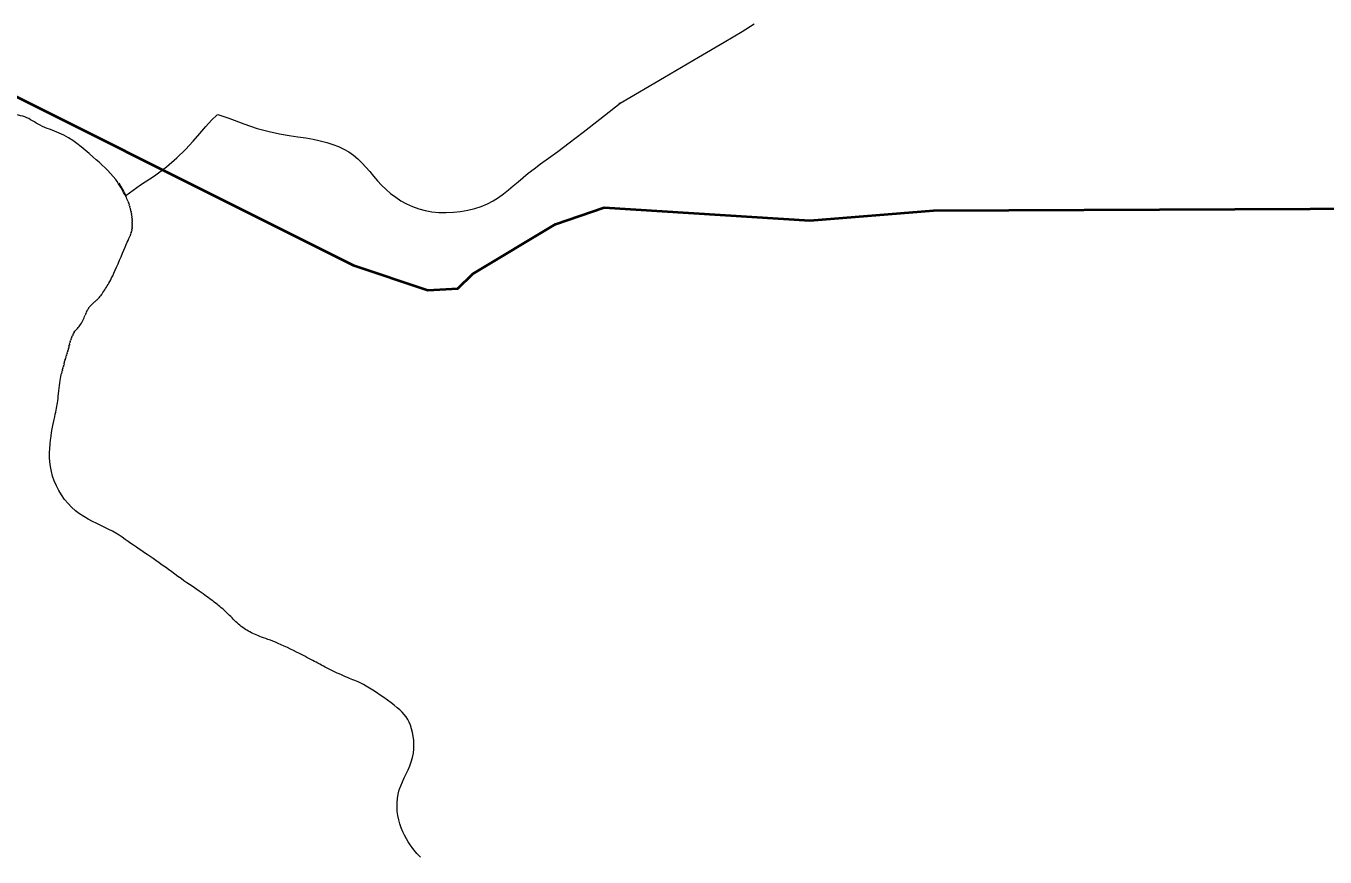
# Model space of a CAD drawing. Extents: x 553962 to 842807, y 8883888 to 9032388.
# Drawn here: x 602549 to 604455, y 8911390 to 8912608 of the extents above; entities that cross this region are included whole.
import ezdxf

# ---------------------------------------------------------------- set-up
doc = ezdxf.new("R2010")
doc.units = 0
doc.header["$LTSCALE"] = 150
doc.layers.add('6', color=7, linetype='Continuous', lineweight=13)

msp = doc.modelspace()

# ---------------------------------------------------------------- linework, layer by layer
at = {"layer": '6'}
for p, q in [((602698.9, 8912351.2), (602699.6, 8912349.5)), ((602700.2, 8912347.9), (602699.6, 8912349.5)), ((602700.2, 8912347.9), (602700.7, 8912346.3)), ((602701.2, 8912344.7), (602700.7, 8912346.3)), ((602701.2, 8912344.7), (602701.7, 8912343)), ((602702.2, 8912341.2), (602701.7, 8912343)), ((602702.2, 8912341.2), (602702.7, 8912339.4)), ((602703.1, 8912337.5), (602702.7, 8912339.4)), ((602703.1, 8912337.5), (602703.5, 8912335.6)), ((602703.9, 8912333.6), (602703.5, 8912335.6)), ((602703.9, 8912333.6), (602704.2, 8912331.7)), ((602704.5, 8912329.8), (602704.2, 8912331.7)), ((602704.5, 8912329.8), (602704.7, 8912328)), ((602704.9, 8912326.2), (602704.7, 8912328)), ((602704.9, 8912326.2), (602705.1, 8912324.6)), ((602705.1, 8912323), (602705.1, 8912324.6)), ((602705.1, 8912323), (602705.2, 8912321.4)), ((602702.6, 8912302.4), (602703.2, 8912304.1)), ((602703.7, 8912305.7), (602703.2, 8912304.1)), ((602703.7, 8912305.7), (602704, 8912307.2)), ((602704.3, 8912308.7), (602704, 8912307.2)), ((602704.3, 8912308.7), (602704.6, 8912310.1)), ((602704.8, 8912311.5), (602704.6, 8912310.1)), ((602704.8, 8912311.5), (602704.9, 8912312.9)), ((602705, 8912314.3), (602704.9, 8912312.9)), ((602705, 8912314.3), (602705.1, 8912315.7)), ((602705.1, 8912317.1), (602705.2, 8912318.5)), ((602705.1, 8912317.1), (602705.1, 8912315.7)), ((602705.2, 8912319.9), (602705.2, 8912321.4)), ((602705.2, 8912319.9), (602705.2, 8912318.5)), ((602702.6, 8912302.4), (602701.9, 8912300.7)), ((602653.5, 8912207), (602654.4, 8912207.8)), ((602655.2, 8912208.8), (602654.4, 8912207.8)), ((602655.2, 8912208.8), (602656.2, 8912209.8)), ((602657.2, 8912211.1), (602656.2, 8912209.8)), ((602657.2, 8912211.1), (602658.3, 8912212.5)), ((602659.5, 8912214.1), (602658.3, 8912212.5)), ((602638.2, 8912189.3), (602637.5, 8912187.8)), ((602638.2, 8912189.3), (602638.9, 8912190.7)), ((602639.6, 8912192), (602638.9, 8912190.7)), ((602639.6, 8912192), (602640.2, 8912193.2)), ((602641, 8912194.3), (602640.2, 8912193.2)), ((602641, 8912194.3), (602641.7, 8912195.4)), ((602642.5, 8912196.5), (602641.7, 8912195.4)), ((602642.5, 8912196.5), (602643.4, 8912197.5)), ((602644.3, 8912198.6), (602643.4, 8912197.5)), ((602644.3, 8912198.6), (602645.3, 8912199.6)), ((602646.3, 8912200.5), (602645.3, 8912199.6)), ((602646.3, 8912200.5), (602647.3, 8912201.5)), ((602648.3, 8912202.3), (602647.3, 8912201.5)), ((602648.3, 8912202.3), (602649.2, 8912203.2)), ((602650.2, 8912204), (602649.2, 8912203.2)), ((602650.2, 8912204), (602651.1, 8912204.8)), ((602651.9, 8912205.5), (602651.1, 8912204.8)), ((602651.9, 8912205.5), (602652.7, 8912206.2)), ((602653.5, 8912207), (602652.7, 8912206.2)), ((602636.8, 8912186.1), (602636, 8912184.3)), ((602636.8, 8912186.1), (602637.5, 8912187.8)), ((602615.3, 8912149.1), (602615.9, 8912150.9)), ((602616.6, 8912152.7), (602615.9, 8912150.9)), ((602616.6, 8912152.7), (602617.4, 8912154.4)), ((602618.2, 8912156.1), (602617.4, 8912154.4)), ((602618.2, 8912156.1), (602619.1, 8912157.7)), ((602620.1, 8912159.3), (602619.1, 8912157.7)), ((602620.1, 8912159.3), (602621.1, 8912160.7)), ((602622.2, 8912162.1), (602621.1, 8912160.7)), ((602622.2, 8912162.1), (602623.4, 8912163.4)), ((602624.6, 8912164.8), (602623.4, 8912163.4)), ((602624.6, 8912164.8), (602625.8, 8912166.2)), ((602627, 8912167.6), (602625.8, 8912166.2)), ((602610.6, 8912132), (602610.2, 8912130.4)), ((602610.6, 8912132), (602611.1, 8912133.6)), ((602611.5, 8912135.3), (602611.1, 8912133.6)), ((602611.5, 8912135.3), (602611.9, 8912136.9)), ((602612.3, 8912138.6), (602611.9, 8912136.9)), ((602612.3, 8912138.6), (602612.8, 8912140.3)), ((602613.2, 8912142), (602612.8, 8912140.3)), ((602613.2, 8912142), (602613.7, 8912143.7)), ((602614.2, 8912145.5), (602613.7, 8912143.7)), ((602614.2, 8912145.5), (602614.7, 8912147.3)), ((602615.3, 8912149.1), (602614.7, 8912147.3)), ((602605, 8912112.8), (602604.6, 8912111.2)), ((602605, 8912112.8), (602605.4, 8912114.4)), ((602605.8, 8912116), (602605.4, 8912114.4)), ((602605.8, 8912116), (602606.2, 8912117.7)), ((602606.7, 8912119.3), (602606.2, 8912117.7)), ((602606.7, 8912119.3), (602607.1, 8912120.9)), ((602607.6, 8912122.5), (602607.1, 8912120.9)), ((602607.6, 8912122.5), (602608.1, 8912124.1)), ((602608.6, 8912125.6), (602608.1, 8912124.1)), ((602608.6, 8912125.6), (602609.2, 8912127.2)), ((602609.7, 8912128.8), (602609.2, 8912127.2)), ((602609.7, 8912128.8), (602610.2, 8912130.4)), ((602601.7, 8912100.7), (602601.3, 8912098.8)), ((602601.7, 8912100.7), (602602.2, 8912102.3)), ((602602.6, 8912103.8), (602602.2, 8912102.3)), ((602602.6, 8912103.8), (602603, 8912105.2)), ((602603.4, 8912106.7), (602603, 8912105.2)), ((602603.4, 8912106.7), (602603.8, 8912108.1)), ((602604.2, 8912109.7), (602603.8, 8912108.1)), ((602604.2, 8912109.7), (602604.6, 8912111.2))]:
    msp.add_line(p, q, dxfattribs=at)
for points in [[(603107.6, 8912347.6), (603116.3, 8912343.7), (603125.4, 8912340.4), (603134.9, 8912337.8), (603144.8, 8912336), (603155.1, 8912334.9), (603165.7, 8912334.6), (603176.3, 8912335.1), (603186.9, 8912336.2), (603197.4, 8912338.1), (603207.5, 8912340.7), (603217.2, 8912343.8), (603226.2, 8912347.6), (603234.6, 8912352), (603242.4, 8912356.9), (603249.8, 8912362.2), (603256.9, 8912367.9), (603264, 8912373.8), (603271.1, 8912380), (603278.5, 8912386.3), (603286.2, 8912392.7), (603294.7, 8912399.1), (603304.2, 8912406.1), (603315.6, 8912414.4), (603329.4, 8912424.5), (603346.2, 8912437), (603366.6, 8912452.6), (603391.2, 8912471.8), (603420.7, 8912495.4), (603419.2, 8912494.7), (603420.7, 8912495.4), (603485.8, 8912533.3), (603536, 8912562.7), (603573.3, 8912584.7), (603599.8, 8912600.5), (603617.6, 8912611.4)], [(602695.7, 8912359.7), (602717.1, 8912375.4), (602737.7, 8912388.6), (602755.3, 8912401.8), (602770.4, 8912414.8), (602783.3, 8912427.4), (602794.4, 8912439.4), (602804.3, 8912450.7), (602813.2, 8912461), (602821.6, 8912470.2), (602829.9, 8912478), (602830.8, 8912478.8), (602847, 8912473.3), (602868.9, 8912464.7), (602888.4, 8912458.2), (602905.8, 8912453.4), (602921.3, 8912450), (602935.3, 8912447.6), (602948, 8912445.8), (602959.7, 8912444.1), (602970.6, 8912442.2), (602980.9, 8912440.1), (602990.5, 8912437.7), (602999.5, 8912434.8), (603007.9, 8912431.6), (603015.7, 8912427.9), (603023, 8912423.6), (603029.8, 8912418.8), (603036.1, 8912413.4), (603042.1, 8912407.5), (603047.9, 8912401.3), (603053.5, 8912394.8), (603059.2, 8912388.1), (603065, 8912381.4), (603071, 8912374.9), (603077.4, 8912368.6), (603084.2, 8912362.7), (603091.6, 8912357.2), (603099.3, 8912352.1), (603107.6, 8912347.6)], [(602685.3, 8912378.1), (602686.7, 8912375.8), (602688.1, 8912373.5), (602689.5, 8912371), (602690.8, 8912368.6), (602692.1, 8912366.1), (602693.3, 8912363.6), (602694.5, 8912361.2), (602695.5, 8912358.9)], [(602698.9, 8912351.2), (602698.2, 8912352.9), (602697.4, 8912354.8), (602696.5, 8912356.7), (602695.5, 8912358.9)], [(602659.5, 8912214.1), (602660.8, 8912215.8), (602662.1, 8912217.6), (602663.4, 8912219.5), (602664.7, 8912221.5), (602666, 8912223.4), (602667.3, 8912225.4), (602668.5, 8912227.3), (602669.7, 8912229.3), (602670.9, 8912231.4), (602672.2, 8912233.6), (602673.5, 8912236.1), (602674.9, 8912239), (602676.5, 8912242.2), (602678.2, 8912245.9), (602680.1, 8912250.2), (602682.1, 8912254.9), (602684.3, 8912259.8), (602686.5, 8912264.9), (602688.7, 8912270), (602690.8, 8912275), (602692.8, 8912279.7), (602694.7, 8912284), (602696.3, 8912287.8), (602697.8, 8912291.1), (602699.1, 8912293.9), (602700.2, 8912296.5), (602701.1, 8912298.7), (602701.9, 8912300.7)], [(602627, 8912167.6), (602628.2, 8912169.1), (602629.4, 8912170.8), (602630.5, 8912172.6), (602631.5, 8912174.4), (602632.5, 8912176.4), (602633.5, 8912178.4), (602634.4, 8912180.5), (602635.2, 8912182.4), (602636, 8912184.3)], [(602584, 8911988.8), (602584.5, 8911995.1), (602585.1, 8912001.1), (602585.9, 8912006.8), (602586.8, 8912012.3), (602587.7, 8912017.6), (602588.6, 8912022.5), (602589.6, 8912027.1), (602590.5, 8912031.4), (602591.3, 8912035.3), (602592.1, 8912038.9), (602592.8, 8912042.1), (602593.5, 8912045.1), (602594, 8912047.8), (602594.5, 8912050.4), (602595, 8912053.1), (602595.4, 8912055.8), (602595.8, 8912058.7), (602596.2, 8912061.9), (602596.6, 8912065.4), (602597.1, 8912069.1), (602597.5, 8912073.1), (602598, 8912077.1), (602598.5, 8912081), (602598.9, 8912084.8), (602599.4, 8912088.3), (602599.9, 8912091.6), (602600.3, 8912094.3), (602600.8, 8912096.8), (602601.3, 8912098.8)], [(602744.4, 8911821.2), (602739.9, 8911824.3), (602735.6, 8911827.4), (602731.3, 8911830.3), (602727.2, 8911833.1), (602723.1, 8911835.8), (602719.1, 8911838.5), (602715.1, 8911841.2), (602711.1, 8911844), (602707.1, 8911846.8), (602703.1, 8911849.6), (602699, 8911852.5), (602694.8, 8911855.5), (602690.5, 8911858.5), (602686, 8911861.5), (602681.2, 8911864.4), (602676.2, 8911867.4), (602670.8, 8911870.2), (602665.1, 8911873), (602659.1, 8911875.8), (602652.9, 8911878.7), (602646.6, 8911881.8), (602640.2, 8911885.1), (602633.9, 8911888.8), (602627.8, 8911892.8), (602621.8, 8911897.4), (602616.2, 8911902.5), (602610.9, 8911908.1), (602605.9, 8911914.2), (602601.4, 8911920.6), (602597.3, 8911927.3), (602593.8, 8911934.1), (602590.7, 8911941.1), (602588.2, 8911948.2), (602586.4, 8911955.2), (602585.1, 8911962.2), (602584.2, 8911969), (602583.8, 8911975.8), (602583.8, 8911982.4), (602584, 8911988.8)], [(602857.3, 8911734.7), (602855.3, 8911736.5), (602853.4, 8911738.3), (602851.5, 8911740.2), (602849.6, 8911742.2), (602847.7, 8911744.1), (602845.7, 8911746), (602843.8, 8911747.9), (602841.8, 8911749.8), (602839.8, 8911751.6), (602837.8, 8911753.4), (602835.7, 8911755.2), (602833.7, 8911756.9), (602831.6, 8911758.6), (602829.5, 8911760.3), (602827.4, 8911761.9), (602825.3, 8911763.6), (602823.2, 8911765.2), (602821, 8911766.8), (602818.8, 8911768.5), (602816.6, 8911770.2), (602814.2, 8911771.9), (602811.7, 8911773.7), (602809.1, 8911775.6), (602806.2, 8911777.6), (602803.2, 8911779.7), (602800, 8911781.9), (602796.5, 8911784.2), (602792.9, 8911786.7), (602789.1, 8911789.2), (602785.1, 8911792), (602781, 8911794.8), (602776.7, 8911797.9), (602772.2, 8911801.1), (602767.7, 8911804.3), (602763, 8911807.7), (602758.4, 8911811.1), (602753.7, 8911814.5), (602749, 8911817.9), (602744.4, 8911821.2)], [(602975, 8911675.3), (602972.5, 8911676.6), (602969.9, 8911678), (602967.2, 8911679.4), (602964.4, 8911680.9), (602961.4, 8911682.4), (602958.1, 8911684.1), (602954.5, 8911686), (602950.5, 8911688), (602946.3, 8911690.1), (602941.9, 8911692.3), (602937.3, 8911694.6), (602932.7, 8911696.8), (602928.1, 8911699), (602923.6, 8911701), (602919.2, 8911702.9), (602915.2, 8911704.7), (602911.3, 8911706.2), (602907.7, 8911707.6), (602904.2, 8911708.9), (602901, 8911710.1), (602897.9, 8911711.2), (602894.9, 8911712.2), (602892.2, 8911713.3), (602889.5, 8911714.3), (602886.9, 8911715.3), (602884.5, 8911716.4), (602882.1, 8911717.4), (602879.9, 8911718.6), (602877.6, 8911719.7), (602875.5, 8911720.9), (602873.4, 8911722.2), (602871.3, 8911723.5), (602869.2, 8911724.9), (602867.2, 8911726.4), (602865.1, 8911727.9), (602863.1, 8911729.5), (602861.2, 8911731.2), (602859.2, 8911732.9), (602857.3, 8911734.7)], [(603109.2, 8911591.5), (603106.9, 8911595.2), (603104.2, 8911598.7), (603101.2, 8911602.1), (603097.8, 8911605.4), (603093.9, 8911608.7), (603089.6, 8911612.2), (603084.9, 8911615.8), (603079.7, 8911619.6), (603074.4, 8911623.4), (603068.9, 8911627.2), (603063.4, 8911630.8), (603058.1, 8911634.3), (603053.1, 8911637.4), (603048.4, 8911640.2), (603044.3, 8911642.5), (603040.6, 8911644.4), (603037.3, 8911646), (603034.3, 8911647.4), (603031.5, 8911648.6), (603028.9, 8911649.6), (603026.2, 8911650.6), (603023.6, 8911651.7), (603020.8, 8911652.8), (603017.9, 8911654), (603014.9, 8911655.3), (603011.9, 8911656.7), (603008.9, 8911658.1), (603005.8, 8911659.5), (603002.8, 8911661), (602999.7, 8911662.4), (602996.8, 8911663.9), (602993.8, 8911665.4), (602991, 8911666.8), (602988.2, 8911668.3), (602985.5, 8911669.7), (602982.8, 8911671.1), (602980.1, 8911672.5), (602977.5, 8911673.9), (602975, 8911675.3)], [(603128.2, 8911389.7), (603126.5, 8911391.1), (603124.8, 8911392.9), (603122.8, 8911394.9), (603120.6, 8911397.4), (603118.3, 8911400.3), (603115.7, 8911403.7), (603113, 8911407.5), (603110.1, 8911411.8), (603107.3, 8911416.5), (603104.6, 8911421.5), (603102, 8911426.8), (603099.7, 8911432.4), (603097.7, 8911438.2), (603096, 8911444.2), (603094.8, 8911450.4), (603094, 8911456.6), (603093.6, 8911463), (603093.7, 8911469.3), (603094.2, 8911475.7), (603095.3, 8911481.9), (603096.9, 8911488.1), (603099, 8911494.2), (603101.4, 8911500.1), (603104.1, 8911506), (603106.9, 8911511.8), (603109.7, 8911517.7), (603112.3, 8911523.6), (603114.5, 8911529.5), (603116.3, 8911535.6), (603117.5, 8911541.9), (603118.2, 8911548.2), (603118.3, 8911554.5), (603118, 8911560.7), (603117.3, 8911566.7), (603116.2, 8911572.5), (603114.8, 8911577.9), (603113.2, 8911582.9), (603111.3, 8911587.4), (603109.2, 8911591.5)]]:
    msp.add_lwpolyline(points, dxfattribs=at)
at = {"layer": '6', "lineweight": 40}
msp.add_lwpolyline([(602359.4, 8912592.4), (603029.3, 8912257.4), (603138.7, 8912220.8), (603182.6, 8912223.2), (603204.8, 8912244.9), (603326.1, 8912317.9), (603397.7, 8912342), (603699.3, 8912323), (603880.6, 8912337.8), (604543.9, 8912340.6)], dxfattribs=at)
at = {"layer": '6'}
msp.add_spline([(602696, 8912357.8), (602680.8, 8912383.1), (602647.7, 8912416.2), (602598, 8912451.4), (602570, 8912462.8), (602547.3, 8912475), (602535.2, 8912478), (602516.1, 8912482.4), (602487.4, 8912488), (602449.6, 8912506.3), (602414.8, 8912524.1), (602377.1, 8912537.6), (602328, 8912551.5), (602304.1, 8912555.8), (602259.8, 8912577.6), (602243.2, 8912585.8), (602225.4, 8912596.2), (602215, 8912605.8), (602200.2, 8912622.3), (602189.8, 8912634.5), (602170.7, 8912656.7), (602161.6, 8912664.1), (602142.5, 8912680.1), (602122, 8912692.3), (602089.9, 8912712.7), (602057.3, 8912727.1), (602035.2, 8912731.4), (601989.5, 8912734.9), (601954.3, 8912738.4), (601929.1, 8912741), (601916.6, 8912746.2), (601902.6, 8912756.6), (601882.7, 8912781), (601871.5, 8912797), (601866.9, 8912815.5), (601867.4, 8912842.2), (601866.3, 8912871.8), (601855.3, 8912896.2), (601846, 8912913), (601844.8, 8912934.5), (601852.4, 8912953.1), (601866.3, 8912972.8), (601879.6, 8912990.2), (601921.4, 8913048.8), (601958.6, 8913105.1), (601978.3, 8913136.4), (602014.3, 8913214.3), (602065.3, 8913332.2), (602089.7, 8913416.9), (602108.3, 8913537.1), (602111.2, 8913576.6), (602086.8, 8913617.2), (602056.6, 8913636.4), (602002.1, 8913643.9), (601951.6, 8913649.2)], degree=3, dxfattribs=at)

doc.saveas('drawing.dxf')
